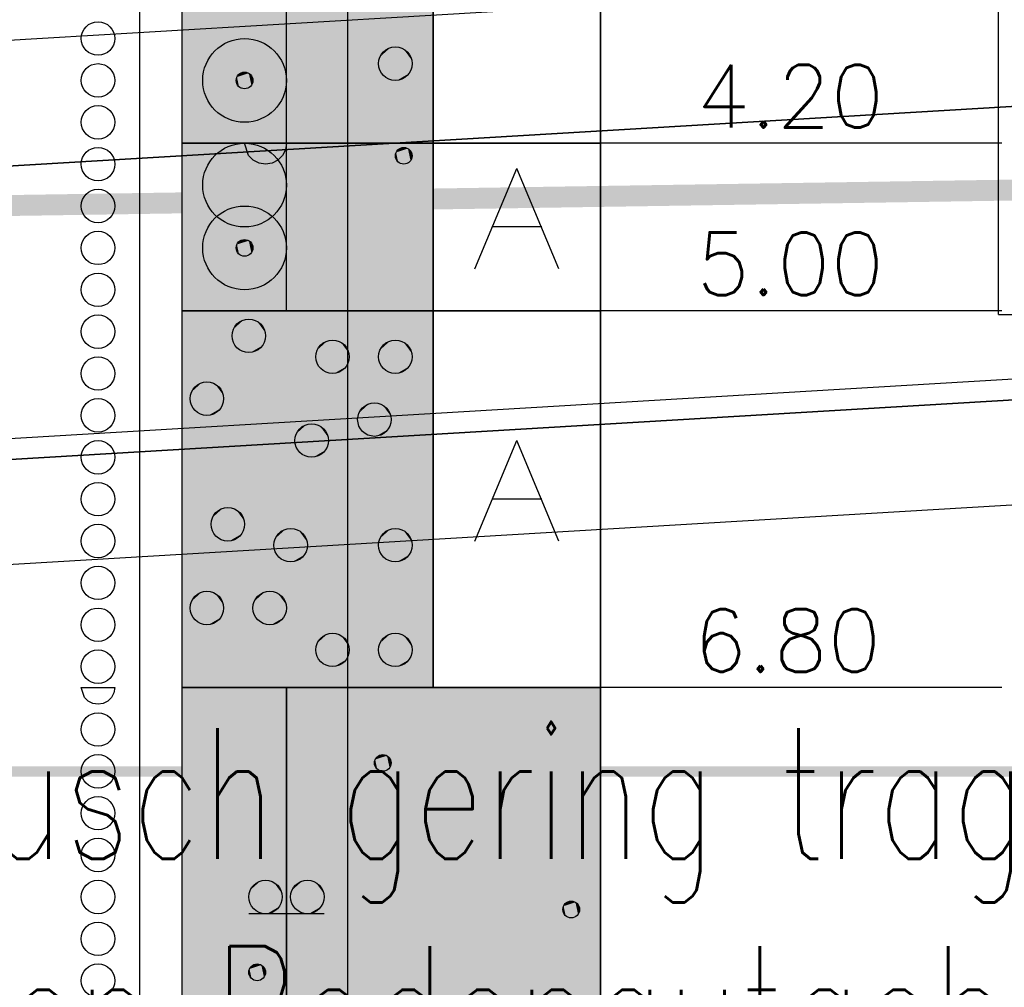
# Model space of a CAD drawing. Header units: metres. Extents: x 3458045 to 3462392, y 5482308 to 5484762.
# Tile 399 of 458: x 3461278.31 to 3461283.01, y 5484000.76 to 5484005.38. Entities that reach past the tile are written whole.
import ezdxf

# ---------------------------------------------------------------- set-up
doc = ezdxf.new("R2010")
doc.units = ezdxf.units.M
for name, pattern in [('AUSGEZOGEN', [2, 1, 1]), ('VERDECKT', [9.525, 6.35, -3.175]), ('VERDECKT2', [4.7625, 3.175, -1.5875])]:
    doc.linetypes.add(name, pattern=pattern)
for name, color, linetype in [('BAUER_BK 2014', 1, 'CONTINUOUS'), ('SP_FUGENBÄNDER', 2, 'AUSGEZOGEN'), ('SP_GELÄNDE-BESTAND', 251, 'CONTINUOUS'), ('SP_GELÄNDE-PLANUNG', 10, 'CONTINUOUS'), ('SP_GRADIENTE', 3, 'CONTINUOUS'), ('SP_HW100', 170, 'VERDECKT'), ('SP_Tunnelsohle_L6-Schnitt', 2, 'CONTINUOUS'), ('SP_Tunnelsohle_Sauberkeitsschicht', 1, 'CONTINUOUS'), ('WBObjGr', 7, 'CONTINUOUS'), ('WBObjSy', 7, 'CONTINUOUS'), ('WBObjTx', 7, 'CONTINUOUS')]:
    doc.layers.add(name, color=color, linetype=linetype)
doc.layers.add('SP_HILF', color=6, linetype='CONTINUOUS', plot=False)
doc.layers.add('SP_Höhenplan-Beschriftung-Linien-Bestandsgelände', color=7, linetype='CONTINUOUS', lineweight=25)
doc.styles.add('ROMANS', font='ROMANS')
doc.styles.add('SP_F', font='romans.shx', dxfattribs={"width": 0.7, "bigfont": 'sp_f.shx'})

# ---------------------------------------------------------------- blocks, each defined once
blk = doc.blocks.new('A$C7F5D10D0')
at = {"layer": 'WBObjGr', "color": 7, "linetype": 'Continuous'}
for points in [[(0, 0), (0, -30)], [(2, 0), (2, -30)], [(0, -4.2), (2, -4.2)], [(3.91598, -4.2), (3, -4.2), (2.4, -4.2), (2, -4.2)], [(0, -5), (2, -5)], [(3.91598, -5), (3, -5), (2.4, -5), (2, -5)], [(0, -6.8), (2, -6.8)], [(3.91598, -6.8), (3, -6.8), (2.4, -6.8), (2, -6.8)]]:
    blk.add_lwpolyline(points, dxfattribs=at)
at = {"layer": 'WBObjSy', "color": 30, "linetype": 'Continuous'}
for points in [[(1.2, -4.2), (1.2, -0.3), (0, -0.3), (0, -4.2), (1.2, -4.2)], [(0.5, -4.2), (0.5, -0.3), (0, -0.3), (0, -4.2), (0.5, -4.2)], [(1.2, -5), (1.2, -4.2), (0, -4.2), (0, -5), (1.2, -5)], [(1.2, -6.8), (1.2, -5), (0, -5), (0, -6.8), (1.2, -6.8)], [(2, -10.5), (2, -6.8), (0.5, -6.8), (0.5, -10.5), (2, -10.5)]]:
    blk.add_lwpolyline(points, dxfattribs=at)
at = {"layer": 'WBObjSy', "color": 7, "linetype": 'Continuous'}
for points in [[(1.2, -4.2), (1.2, -0.3), (0, -0.3), (0, -4.2), (1.2, -4.2)], [(2, -4.2), (2, -0.3), (1.2, -0.3), (1.2, -4.2), (2, -4.2)], [(-0.2, -3.8), (-0.2, -3.4)], [(-0.2, -4.2), (-0.2, -3.8)], [(-0.2, -4.6), (-0.2, -4.2)], [(-0.2, -4.2), (-0.2, -4.2)], [(1.2, -5), (1.2, -4.2), (0, -4.2), (0, -5), (1.2, -5)], [(0.3, -4.2), (0.3, -4.2), (0.5, -4.2), (0.5, -4.2), (0.4952, -4.231), (0.481, -4.2588), (0.4588, -4.281), (0.431, -4.2952), (0.4, -4.3), (0.3692, -4.2952), (0.3414, -4.281), (0.3192, -4.2588), (0.3, -4.2)], [(2, -5), (2, -4.2), (1.2, -4.2), (1.2, -5), (2, -5)], [(1.4, -4.8), (1.6, -4.32)], [(1.8, -4.8), (1.6, -4.32)], [(-0.2, -5), (-0.2, -4.6)], [(1.72, -4.6), (1.48, -4.6)], [(-0.2, -5.2), (-0.2, -5)], [(1.2, -6.8), (1.2, -5), (0, -5), (0, -6.8), (1.2, -6.8)], [(2, -6.8), (2, -5), (1.2, -5), (1.2, -6.8), (2, -6.8)], [(-0.2, -5.6), (-0.2, -5.2)], [(-0.2, -6), (-0.2, -5.6)], [(1.4, -6.1), (1.6, -5.62)], [(1.8, -6.1), (1.6, -5.62)], [(1.72, -5.9), (1.48, -5.9)], [(-0.2, -6.4), (-0.2, -6)], [(-0.2, -6.8), (-0.2, -6.4)], [(-0.48, -6.8), (-0.48, -6.8), (-0.32, -6.8), (-0.32, -6.8), (-0.3238, -6.8248), (-0.3352, -6.847), (-0.3528, -6.8648), (-0.3752, -6.876), (-0.4, -6.88), (-0.4246, -6.876), (-0.447, -6.8648), (-0.4646, -6.847), (-0.48, -6.8)], [(-0.2, -6.9), (-0.2, -6.8)], [(2, -10.5), (2, -6.8), (0, -6.8), (0, -10.5), (2, -10.5)], [(-0.2, -7.3), (-0.2, -6.9)], [(-0.2, -7.7), (-0.2, -7.3)], [(-0.2, -8.1), (-0.2, -7.7)], [(0.68, -7.88), (0.32, -7.88)], [(-0.2, -8.5), (-0.2, -8.1)]]:
    blk.add_lwpolyline(points, dxfattribs=at)
at = {"layer": 'WBObjSy', "color": 50, "linetype": 'Continuous'}
blk.add_lwpolyline([(0.5, -5), (0.5, -4.2), (0, -4.2), (0, -5), (0.5, -5)], dxfattribs=at)
at = {"layer": 'WBObjSy', "color": 62, "linetype": 'Continuous'}
blk.add_lwpolyline([(0.5, -10.5), (0.5, -6.8), (0, -6.8), (0, -10.5), (0.5, -10.5)], dxfattribs=at)
at = {"layer": 'WBObjSy', "color": 7, "linetype": 'Continuous'}
for centre, radius in [((-0.4, -3.7), 0.08), ((0.3, -3.9), 0.2), ((1.02, -3.82), 0.08), ((-0.4, -3.9), 0.08), ((0.3, -3.9), 0.04), ((-0.4, -4.1), 0.08), ((-0.4, -4.3), 0.08), ((0.3, -4.4), 0.2), ((1.06, -4.26), 0.04), ((-0.4, -4.5), 0.08), ((0.3, -4.7), 0.2), ((-0.4, -4.7), 0.08), ((0.3, -4.7), 0.04), ((-0.4, -4.9), 0.08), ((-0.4, -5.1), 0.08), ((0.32, -5.12), 0.08), ((0.72, -5.22), 0.08), ((1.02, -5.22), 0.08), ((-0.4, -5.3), 0.08), ((0.12, -5.42), 0.08), ((-0.4, -5.5), 0.08), ((0.92, -5.52), 0.08), ((0.62, -5.62), 0.08), ((-0.4, -5.7), 0.08), ((-0.4, -5.9), 0.08), ((0.22, -6.02), 0.08), ((-0.4, -6.1), 0.08), ((0.52, -6.12), 0.08), ((1.02, -6.12), 0.08), ((-0.4, -6.3), 0.08), ((0.12, -6.42), 0.08), ((0.42, -6.42), 0.08), ((-0.4, -6.5), 0.08), ((0.72, -6.62), 0.08), ((1.02, -6.62), 0.08), ((-0.4, -6.7), 0.08), ((-0.4, -7), 0.08), ((-0.4, -7.2), 0.08), ((0.96, -7.16), 0.04), ((-0.4, -7.4), 0.08), ((-0.4, -7.6), 0.08), ((-0.4, -7.8), 0.08), ((0.4, -7.8), 0.08), ((0.6, -7.8), 0.08), ((1.86, -7.86), 0.04), ((-0.4, -8), 0.08), ((-0.4, -8.2), 0.08), ((0.36, -8.16), 0.04)]:
    blk.add_circle(centre, radius, dxfattribs=at)
at = {"layer": 'WBObjSy', "color": 30, "linetype": 'Continuous'}
for points in [[(1.2, -4.2), (1.2, -0.3), (0, -4.2), (0, -0.3)], [(0.5, -4.2), (0.5, -0.3), (0, -4.2), (0, -0.3)], [(1.2, -5), (1.2, -4.2), (0, -5), (0, -4.2)], [(1.2, -6.8), (1.2, -5), (0, -6.8), (0, -5)], [(2, -10.5), (2, -6.8), (0.5, -10.5), (0.5, -6.8)]]:
    blk.add_solid(points, dxfattribs=at)
at = {"layer": 'WBObjSy', "color": 7, "linetype": 'Continuous'}
for points in [[(0.947, -3.7874), (0.9666, -3.7606), (0.9954, -3.744)], [(0.947, -3.7874), (0.9954, -3.744), (1.06, -3.7508)], [(0.9666, -3.8794), (0.947, -3.7874), (1.06, -3.7508)], [(0.947, -3.7874), (0.9554, -3.773), (0.9666, -3.7606)], [(0.9666, -3.7606), (0.98, -3.7508), (0.9954, -3.744)], [(1.06, -3.7508), (1.0848, -3.867), (0.9666, -3.8794)], [(0.9954, -3.744), (1.0118, -3.7404), (1.0284, -3.7404)], [(0.9954, -3.744), (1.0284, -3.7404), (1.06, -3.7508)], [(1.0284, -3.7404), (1.0448, -3.744), (1.06, -3.7508)], [(1.06, -3.7508), (1.0736, -3.7606), (1.0848, -3.773)], [(1.06, -3.7508), (1.0848, -3.773), (1.0984, -3.8034)], [(1.06, -3.7508), (1.0984, -3.8034), (1.0848, -3.867)], [(0.94, -3.82), (0.9418, -3.8034), (0.947, -3.7874)], [(0.947, -3.8526), (0.94, -3.82), (0.947, -3.7874)], [(0.9666, -3.8794), (0.947, -3.8526), (0.947, -3.7874)], [(1.0848, -3.773), (1.0932, -3.7874), (1.0984, -3.8034)], [(1.0984, -3.8034), (1.0984, -3.8366), (1.0848, -3.867)], [(1.0984, -3.8034), (1.1, -3.82), (1.0984, -3.8366)], [(0.9666, -3.8794), (0.9554, -3.867), (0.947, -3.8526)], [(1.0984, -3.8366), (1.0932, -3.8526), (1.0848, -3.867)], [(0.26, -3.9), (0.261, -3.8916), (0.2636, -3.8838)], [(0.2636, -3.9162), (0.26, -3.9), (0.2636, -3.8838)], [(0.2636, -3.8838), (0.2734, -3.8702), (0.2878, -3.862)], [(0.2636, -3.8838), (0.2878, -3.862), (0.32, -3.8654)], [(0.2734, -3.9298), (0.2636, -3.8838), (0.32, -3.8654)], [(0.2636, -3.8838), (0.2678, -3.8764), (0.2734, -3.8702)], [(0.2734, -3.9298), (0.2636, -3.9162), (0.2636, -3.8838)], [(0.2734, -3.8702), (0.28, -3.8654), (0.2878, -3.862)], [(0.32, -3.8654), (0.3324, -3.9236), (0.2734, -3.9298)], [(0.2878, -3.862), (0.296, -3.8602), (0.3042, -3.8602)], [(0.2878, -3.862), (0.3042, -3.8602), (0.32, -3.8654)], [(0.3042, -3.8602), (0.3124, -3.862), (0.32, -3.8654)], [(0.32, -3.8654), (0.3268, -3.8702), (0.3324, -3.8764)], [(0.32, -3.8654), (0.3324, -3.8764), (0.3392, -3.8916)], [(0.32, -3.8654), (0.3392, -3.8916), (0.3324, -3.9236)], [(0.3324, -3.8764), (0.3366, -3.8838), (0.3392, -3.8916)], [(0.3392, -3.8916), (0.3392, -3.9084), (0.3324, -3.9236)], [(0.3392, -3.8916), (0.34, -3.9), (0.3392, -3.9084)], [(1.0848, -3.867), (1.0284, -3.8996), (0.9666, -3.8794)], [(0.9954, -3.896), (0.98, -3.8892), (0.9666, -3.8794)], [(1.0284, -3.8996), (0.9954, -3.896), (0.9666, -3.8794)], [(1.0284, -3.8996), (1.0118, -3.8996), (0.9954, -3.896)], [(1.0848, -3.867), (1.06, -3.8892), (1.0284, -3.8996)], [(1.06, -3.8892), (1.0448, -3.896), (1.0284, -3.8996)], [(1.0848, -3.867), (1.0736, -3.8794), (1.06, -3.8892)], [(0.2734, -3.9298), (0.2678, -3.9236), (0.2636, -3.9162)], [(0.3324, -3.9236), (0.3042, -3.9398), (0.2734, -3.9298)], [(0.2878, -3.938), (0.28, -3.9346), (0.2734, -3.9298)], [(0.3042, -3.9398), (0.2878, -3.938), (0.2734, -3.9298)], [(0.3042, -3.9398), (0.296, -3.9398), (0.2878, -3.938)], [(0.3324, -3.9236), (0.32, -3.9346), (0.3042, -3.9398)], [(0.32, -3.9346), (0.3124, -3.938), (0.3042, -3.9398)], [(0.3324, -3.9236), (0.3268, -3.9298), (0.32, -3.9346)], [(0.3392, -3.9084), (0.3366, -3.9162), (0.3324, -3.9236)], [(1.0236, -4.2438), (1.0334, -4.2302), (1.0478, -4.222)], [(1.0236, -4.2438), (1.0478, -4.222), (1.08, -4.2254)], [(1.0334, -4.2898), (1.0236, -4.2438), (1.08, -4.2254)], [(1.0236, -4.2438), (1.0278, -4.2364), (1.0334, -4.2302)], [(1.0334, -4.2302), (1.04, -4.2254), (1.0478, -4.222)], [(1.08, -4.2254), (1.0924, -4.2836), (1.0334, -4.2898)], [(1.0478, -4.222), (1.056, -4.2202), (1.0642, -4.2202)], [(1.0478, -4.222), (1.0642, -4.2202), (1.08, -4.2254)], [(1.0642, -4.2202), (1.0724, -4.222), (1.08, -4.2254)], [(1.08, -4.2254), (1.0868, -4.2302), (1.0924, -4.2364)], [(1.08, -4.2254), (1.0924, -4.2364), (1.0992, -4.2516)], [(1.08, -4.2254), (1.0992, -4.2516), (1.0924, -4.2836)], [(1.02, -4.26), (1.021, -4.2516), (1.0236, -4.2438)], [(1.0236, -4.2762), (1.02, -4.26), (1.0236, -4.2438)], [(1.0334, -4.2898), (1.0236, -4.2762), (1.0236, -4.2438)], [(1.0334, -4.2898), (1.0278, -4.2836), (1.0236, -4.2762)], [(1.0924, -4.2364), (1.0966, -4.2438), (1.0992, -4.2516)], [(1.0992, -4.2516), (1.0992, -4.2684), (1.0924, -4.2836)], [(1.0992, -4.2684), (1.0966, -4.2762), (1.0924, -4.2836)], [(1.0992, -4.2516), (1.1, -4.26), (1.0992, -4.2684)], [(1.0924, -4.2836), (1.0642, -4.2998), (1.0334, -4.2898)], [(1.0478, -4.298), (1.04, -4.2946), (1.0334, -4.2898)], [(1.0642, -4.2998), (1.0478, -4.298), (1.0334, -4.2898)], [(1.0642, -4.2998), (1.056, -4.2998), (1.0478, -4.298)], [(1.0924, -4.2836), (1.08, -4.2946), (1.0642, -4.2998)], [(1.08, -4.2946), (1.0724, -4.298), (1.0642, -4.2998)], [(1.0924, -4.2836), (1.0868, -4.2898), (1.08, -4.2946)], [(0.26, -4.7), (0.261, -4.6916), (0.2636, -4.6838)], [(0.2636, -4.7162), (0.26, -4.7), (0.2636, -4.6838)], [(0.2636, -4.6838), (0.2734, -4.6702), (0.2878, -4.662)], [(0.2636, -4.6838), (0.2878, -4.662), (0.32, -4.6654)], [(0.2734, -4.7298), (0.2636, -4.6838), (0.32, -4.6654)], [(0.2636, -4.6838), (0.2678, -4.6764), (0.2734, -4.6702)], [(0.2734, -4.7298), (0.2636, -4.7162), (0.2636, -4.6838)], [(0.2734, -4.6702), (0.28, -4.6654), (0.2878, -4.662)], [(0.32, -4.6654), (0.3324, -4.7236), (0.2734, -4.7298)], [(0.2878, -4.662), (0.296, -4.6602), (0.3042, -4.6602)], [(0.2878, -4.662), (0.3042, -4.6602), (0.32, -4.6654)], [(0.3042, -4.6602), (0.3124, -4.662), (0.32, -4.6654)], [(0.32, -4.6654), (0.3268, -4.6702), (0.3324, -4.6764)], [(0.32, -4.6654), (0.3324, -4.6764), (0.3392, -4.6916)], [(0.32, -4.6654), (0.3392, -4.6916), (0.3324, -4.7236)], [(0.3324, -4.6764), (0.3366, -4.6838), (0.3392, -4.6916)], [(0.3392, -4.6916), (0.3392, -4.7084), (0.3324, -4.7236)], [(0.3392, -4.6916), (0.34, -4.7), (0.3392, -4.7084)], [(0.2734, -4.7298), (0.2678, -4.7236), (0.2636, -4.7162)], [(0.3324, -4.7236), (0.3042, -4.7398), (0.2734, -4.7298)], [(0.2878, -4.738), (0.28, -4.7346), (0.2734, -4.7298)], [(0.3042, -4.7398), (0.2878, -4.738), (0.2734, -4.7298)], [(0.3042, -4.7398), (0.296, -4.7398), (0.2878, -4.738)], [(0.3324, -4.7236), (0.32, -4.7346), (0.3042, -4.7398)], [(0.32, -4.7346), (0.3124, -4.738), (0.3042, -4.7398)], [(0.3324, -4.7236), (0.3268, -4.7298), (0.32, -4.7346)], [(0.3392, -4.7084), (0.3366, -4.7162), (0.3324, -4.7236)], [(0.247, -5.0874), (0.2666, -5.0606), (0.2954, -5.044)], [(0.247, -5.0874), (0.2954, -5.044), (0.36, -5.0508)], [(0.2666, -5.1794), (0.247, -5.0874), (0.36, -5.0508)], [(0.247, -5.0874), (0.2554, -5.073), (0.2666, -5.0606)], [(0.2666, -5.0606), (0.28, -5.0508), (0.2954, -5.044)], [(0.36, -5.0508), (0.3848, -5.167), (0.2666, -5.1794)], [(0.2954, -5.044), (0.3118, -5.0404), (0.3284, -5.0404)], [(0.2954, -5.044), (0.3284, -5.0404), (0.36, -5.0508)], [(0.3284, -5.0404), (0.3448, -5.044), (0.36, -5.0508)], [(0.36, -5.0508), (0.3736, -5.0606), (0.3848, -5.073)], [(0.36, -5.0508), (0.3848, -5.073), (0.3984, -5.1034)], [(0.36, -5.0508), (0.3984, -5.1034), (0.3848, -5.167)], [(0.3848, -5.073), (0.3932, -5.0874), (0.3984, -5.1034)], [(0.24, -5.12), (0.2418, -5.1034), (0.247, -5.0874)], [(0.247, -5.1526), (0.24, -5.12), (0.247, -5.0874)], [(0.2666, -5.1794), (0.247, -5.1526), (0.247, -5.0874)], [(0.3984, -5.1034), (0.3984, -5.1366), (0.3848, -5.167)], [(0.3984, -5.1034), (0.4, -5.12), (0.3984, -5.1366)], [(0.2666, -5.1794), (0.2554, -5.167), (0.247, -5.1526)], [(0.3848, -5.167), (0.3284, -5.1996), (0.2666, -5.1794)], [(0.3848, -5.167), (0.36, -5.1892), (0.3284, -5.1996)], [(0.3848, -5.167), (0.3736, -5.1794), (0.36, -5.1892)], [(0.3984, -5.1366), (0.3932, -5.1526), (0.3848, -5.167)], [(0.647, -5.1874), (0.6666, -5.1606), (0.6954, -5.144)], [(0.647, -5.1874), (0.6954, -5.144), (0.76, -5.1508)], [(0.6666, -5.2794), (0.647, -5.1874), (0.76, -5.1508)], [(0.647, -5.1874), (0.6554, -5.173), (0.6666, -5.1606)], [(0.6666, -5.1606), (0.68, -5.1508), (0.6954, -5.144)], [(0.76, -5.1508), (0.7848, -5.267), (0.6666, -5.2794)], [(0.6954, -5.144), (0.7118, -5.1404), (0.7284, -5.1404)], [(0.6954, -5.144), (0.7284, -5.1404), (0.76, -5.1508)], [(0.7284, -5.1404), (0.7448, -5.144), (0.76, -5.1508)], [(0.76, -5.1508), (0.7736, -5.1606), (0.7848, -5.173)], [(0.76, -5.1508), (0.7848, -5.173), (0.7984, -5.2034)], [(0.76, -5.1508), (0.7984, -5.2034), (0.7848, -5.267)], [(0.947, -5.1874), (0.9666, -5.1606), (0.9954, -5.144)], [(0.947, -5.1874), (0.9954, -5.144), (1.06, -5.1508)], [(0.9666, -5.2794), (0.947, -5.1874), (1.06, -5.1508)], [(0.947, -5.1874), (0.9554, -5.173), (0.9666, -5.1606)], [(0.9666, -5.1606), (0.98, -5.1508), (0.9954, -5.144)], [(1.06, -5.1508), (1.0848, -5.267), (0.9666, -5.2794)], [(0.9954, -5.144), (1.0118, -5.1404), (1.0284, -5.1404)], [(0.9954, -5.144), (1.0284, -5.1404), (1.06, -5.1508)], [(1.0284, -5.1404), (1.0448, -5.144), (1.06, -5.1508)], [(1.06, -5.1508), (1.0736, -5.1606), (1.0848, -5.173)], [(1.06, -5.1508), (1.0848, -5.173), (1.0984, -5.2034)], [(1.06, -5.1508), (1.0984, -5.2034), (1.0848, -5.267)], [(0.2954, -5.196), (0.28, -5.1892), (0.2666, -5.1794)], [(0.3284, -5.1996), (0.2954, -5.196), (0.2666, -5.1794)], [(0.3284, -5.1996), (0.3118, -5.1996), (0.2954, -5.196)], [(0.36, -5.1892), (0.3448, -5.196), (0.3284, -5.1996)], [(0.64, -5.22), (0.6418, -5.2034), (0.647, -5.1874)], [(0.647, -5.2526), (0.64, -5.22), (0.647, -5.1874)], [(0.6666, -5.2794), (0.647, -5.2526), (0.647, -5.1874)], [(0.7848, -5.173), (0.7932, -5.1874), (0.7984, -5.2034)], [(0.7984, -5.2034), (0.7984, -5.2366), (0.7848, -5.267)], [(0.7984, -5.2034), (0.8, -5.22), (0.7984, -5.2366)], [(0.94, -5.22), (0.9418, -5.2034), (0.947, -5.1874)], [(0.947, -5.2526), (0.94, -5.22), (0.947, -5.1874)], [(0.9666, -5.2794), (0.947, -5.2526), (0.947, -5.1874)], [(1.0848, -5.173), (1.0932, -5.1874), (1.0984, -5.2034)], [(1.0984, -5.2034), (1.0984, -5.2366), (1.0848, -5.267)], [(1.0984, -5.2034), (1.1, -5.22), (1.0984, -5.2366)], [(0.6666, -5.2794), (0.6554, -5.267), (0.647, -5.2526)], [(0.7984, -5.2366), (0.7932, -5.2526), (0.7848, -5.267)], [(0.9666, -5.2794), (0.9554, -5.267), (0.947, -5.2526)], [(1.0984, -5.2366), (1.0932, -5.2526), (1.0848, -5.267)], [(0.7848, -5.267), (0.7284, -5.2996), (0.6666, -5.2794)], [(0.6954, -5.296), (0.68, -5.2892), (0.6666, -5.2794)], [(0.7284, -5.2996), (0.6954, -5.296), (0.6666, -5.2794)], [(0.7284, -5.2996), (0.7118, -5.2996), (0.6954, -5.296)], [(0.7848, -5.267), (0.76, -5.2892), (0.7284, -5.2996)], [(0.76, -5.2892), (0.7448, -5.296), (0.7284, -5.2996)], [(0.7848, -5.267), (0.7736, -5.2794), (0.76, -5.2892)], [(1.0848, -5.267), (1.0284, -5.2996), (0.9666, -5.2794)], [(0.9954, -5.296), (0.98, -5.2892), (0.9666, -5.2794)], [(1.0284, -5.2996), (0.9954, -5.296), (0.9666, -5.2794)], [(1.0284, -5.2996), (1.0118, -5.2996), (0.9954, -5.296)], [(1.0848, -5.267), (1.06, -5.2892), (1.0284, -5.2996)], [(1.06, -5.2892), (1.0448, -5.296), (1.0284, -5.2996)], [(1.0848, -5.267), (1.0736, -5.2794), (1.06, -5.2892)], [(0.047, -5.3874), (0.0666, -5.3606), (0.0954, -5.344)], [(0.047, -5.3874), (0.0954, -5.344), (0.16, -5.3508)], [(0.0666, -5.4794), (0.047, -5.3874), (0.16, -5.3508)], [(0.0666, -5.3606), (0.08, -5.3508), (0.0954, -5.344)], [(0.16, -5.3508), (0.1848, -5.467), (0.0666, -5.4794)], [(0.0954, -5.344), (0.1118, -5.3404), (0.1284, -5.3404)], [(0.0954, -5.344), (0.1284, -5.3404), (0.16, -5.3508)], [(0.1284, -5.3404), (0.1448, -5.344), (0.16, -5.3508)], [(0.16, -5.3508), (0.1736, -5.3606), (0.1848, -5.373)], [(0.16, -5.3508), (0.1848, -5.373), (0.1984, -5.4034)], [(0.16, -5.3508), (0.1984, -5.4034), (0.1848, -5.467)], [(0.04, -5.42), (0.0418, -5.4034), (0.047, -5.3874)], [(0.047, -5.4526), (0.04, -5.42), (0.047, -5.3874)], [(0.047, -5.3874), (0.0554, -5.373), (0.0666, -5.3606)], [(0.0666, -5.4794), (0.047, -5.4526), (0.047, -5.3874)], [(0.1848, -5.373), (0.1932, -5.3874), (0.1984, -5.4034)], [(0.1984, -5.4034), (0.1984, -5.4366), (0.1848, -5.467)], [(0.1984, -5.4034), (0.2, -5.42), (0.1984, -5.4366)], [(0.0666, -5.4794), (0.0554, -5.467), (0.047, -5.4526)], [(0.1984, -5.4366), (0.1932, -5.4526), (0.1848, -5.467)], [(0.847, -5.4874), (0.8666, -5.4606), (0.8954, -5.444)], [(0.847, -5.4874), (0.8954, -5.444), (0.96, -5.4508)], [(0.8666, -5.5794), (0.847, -5.4874), (0.96, -5.4508)], [(0.8666, -5.4606), (0.88, -5.4508), (0.8954, -5.444)], [(0.96, -5.4508), (0.9848, -5.567), (0.8666, -5.5794)], [(0.8954, -5.444), (0.9118, -5.4404), (0.9284, -5.4404)], [(0.8954, -5.444), (0.9284, -5.4404), (0.96, -5.4508)], [(0.9284, -5.4404), (0.9448, -5.444), (0.96, -5.4508)], [(0.96, -5.4508), (0.9736, -5.4606), (0.9848, -5.473)], [(0.96, -5.4508), (0.9848, -5.473), (0.9984, -5.5034)], [(0.96, -5.4508), (0.9984, -5.5034), (0.9848, -5.567)], [(0.1848, -5.467), (0.1284, -5.4996), (0.0666, -5.4794)], [(0.0954, -5.496), (0.08, -5.4892), (0.0666, -5.4794)], [(0.1284, -5.4996), (0.0954, -5.496), (0.0666, -5.4794)], [(0.1284, -5.4996), (0.1118, -5.4996), (0.0954, -5.496)], [(0.1848, -5.467), (0.16, -5.4892), (0.1284, -5.4996)], [(0.16, -5.4892), (0.1448, -5.496), (0.1284, -5.4996)], [(0.1848, -5.467), (0.1736, -5.4794), (0.16, -5.4892)], [(0.84, -5.52), (0.8418, -5.5034), (0.847, -5.4874)], [(0.847, -5.5526), (0.84, -5.52), (0.847, -5.4874)], [(0.847, -5.4874), (0.8554, -5.473), (0.8666, -5.4606)], [(0.8666, -5.5794), (0.847, -5.5526), (0.847, -5.4874)], [(0.9848, -5.473), (0.9932, -5.4874), (0.9984, -5.5034)], [(0.547, -5.5874), (0.5666, -5.5606), (0.5954, -5.544)], [(0.547, -5.5874), (0.5954, -5.544), (0.66, -5.5508)], [(0.5666, -5.5606), (0.58, -5.5508), (0.5954, -5.544)], [(0.5954, -5.544), (0.6118, -5.5404), (0.6284, -5.5404)], [(0.5954, -5.544), (0.6284, -5.5404), (0.66, -5.5508)], [(0.6284, -5.5404), (0.6448, -5.544), (0.66, -5.5508)], [(0.9984, -5.5034), (0.9984, -5.5366), (0.9848, -5.567)], [(0.9984, -5.5366), (0.9932, -5.5526), (0.9848, -5.567)], [(0.9984, -5.5034), (1, -5.52), (0.9984, -5.5366)], [(0.54, -5.62), (0.5418, -5.6034), (0.547, -5.5874)], [(0.547, -5.6526), (0.54, -5.62), (0.547, -5.5874)], [(0.5666, -5.6794), (0.547, -5.5874), (0.66, -5.5508)], [(0.547, -5.5874), (0.5554, -5.573), (0.5666, -5.5606)], [(0.5666, -5.6794), (0.547, -5.6526), (0.547, -5.5874)], [(0.66, -5.5508), (0.6848, -5.667), (0.5666, -5.6794)], [(0.66, -5.5508), (0.6736, -5.5606), (0.6848, -5.573)], [(0.66, -5.5508), (0.6848, -5.573), (0.6984, -5.6034)], [(0.66, -5.5508), (0.6984, -5.6034), (0.6848, -5.667)], [(0.6848, -5.573), (0.6932, -5.5874), (0.6984, -5.6034)], [(0.8666, -5.5794), (0.8554, -5.567), (0.847, -5.5526)], [(0.9848, -5.567), (0.9284, -5.5996), (0.8666, -5.5794)], [(0.8954, -5.596), (0.88, -5.5892), (0.8666, -5.5794)], [(0.9284, -5.5996), (0.8954, -5.596), (0.8666, -5.5794)], [(0.9848, -5.567), (0.96, -5.5892), (0.9284, -5.5996)], [(0.96, -5.5892), (0.9448, -5.596), (0.9284, -5.5996)], [(0.9848, -5.567), (0.9736, -5.5794), (0.96, -5.5892)], [(0.6984, -5.6034), (0.6984, -5.6366), (0.6848, -5.667)], [(0.6984, -5.6366), (0.6932, -5.6526), (0.6848, -5.667)], [(0.6984, -5.6034), (0.7, -5.62), (0.6984, -5.6366)], [(0.9284, -5.5996), (0.9118, -5.5996), (0.8954, -5.596)], [(0.5666, -5.6794), (0.5554, -5.667), (0.547, -5.6526)], [(0.6848, -5.667), (0.6284, -5.6996), (0.5666, -5.6794)], [(0.5954, -5.696), (0.58, -5.6892), (0.5666, -5.6794)], [(0.6284, -5.6996), (0.5954, -5.696), (0.5666, -5.6794)], [(0.6848, -5.667), (0.66, -5.6892), (0.6284, -5.6996)], [(0.66, -5.6892), (0.6448, -5.696), (0.6284, -5.6996)], [(0.6848, -5.667), (0.6736, -5.6794), (0.66, -5.6892)], [(0.6284, -5.6996), (0.6118, -5.6996), (0.5954, -5.696)], [(0.147, -5.9874), (0.1666, -5.9606), (0.1954, -5.944)], [(0.147, -5.9874), (0.1954, -5.944), (0.26, -5.9508)], [(0.1666, -6.0794), (0.147, -5.9874), (0.26, -5.9508)], [(0.147, -5.9874), (0.1554, -5.973), (0.1666, -5.9606)], [(0.1666, -5.9606), (0.18, -5.9508), (0.1954, -5.944)], [(0.26, -5.9508), (0.2848, -6.067), (0.1666, -6.0794)], [(0.1954, -5.944), (0.2118, -5.9404), (0.2284, -5.9404)], [(0.1954, -5.944), (0.2284, -5.9404), (0.26, -5.9508)], [(0.2284, -5.9404), (0.2448, -5.944), (0.26, -5.9508)], [(0.26, -5.9508), (0.2736, -5.9606), (0.2848, -5.973)], [(0.26, -5.9508), (0.2848, -5.973), (0.2984, -6.0034)], [(0.26, -5.9508), (0.2984, -6.0034), (0.2848, -6.067)], [(0.14, -6.02), (0.1418, -6.0034), (0.147, -5.9874)], [(0.147, -6.0526), (0.14, -6.02), (0.147, -5.9874)], [(0.1666, -6.0794), (0.147, -6.0526), (0.147, -5.9874)], [(0.2848, -5.973), (0.2932, -5.9874), (0.2984, -6.0034)], [(0.2984, -6.0034), (0.2984, -6.0366), (0.2848, -6.067)], [(0.2984, -6.0034), (0.3, -6.02), (0.2984, -6.0366)], [(0.1666, -6.0794), (0.1554, -6.067), (0.147, -6.0526)], [(0.2984, -6.0366), (0.2932, -6.0526), (0.2848, -6.067)], [(0.447, -6.0874), (0.4666, -6.0606), (0.4954, -6.044)], [(0.447, -6.0874), (0.4954, -6.044), (0.56, -6.0508)], [(0.4666, -6.1794), (0.447, -6.0874), (0.56, -6.0508)], [(0.447, -6.0874), (0.4554, -6.073), (0.4666, -6.0606)], [(0.4666, -6.0606), (0.48, -6.0508), (0.4954, -6.044)], [(0.56, -6.0508), (0.5848, -6.167), (0.4666, -6.1794)], [(0.4954, -6.044), (0.5118, -6.0404), (0.5284, -6.0404)], [(0.4954, -6.044), (0.5284, -6.0404), (0.56, -6.0508)], [(0.5284, -6.0404), (0.5448, -6.044), (0.56, -6.0508)], [(0.56, -6.0508), (0.5736, -6.0606), (0.5848, -6.073)], [(0.56, -6.0508), (0.5848, -6.073), (0.5984, -6.1034)], [(0.56, -6.0508), (0.5984, -6.1034), (0.5848, -6.167)], [(0.947, -6.0874), (0.9666, -6.0606), (0.9954, -6.044)], [(0.947, -6.0874), (0.9954, -6.044), (1.06, -6.0508)], [(0.9666, -6.1794), (0.947, -6.0874), (1.06, -6.0508)], [(0.947, -6.0874), (0.9554, -6.073), (0.9666, -6.0606)], [(0.9666, -6.0606), (0.98, -6.0508), (0.9954, -6.044)], [(1.06, -6.0508), (1.0848, -6.167), (0.9666, -6.1794)], [(0.9954, -6.044), (1.0118, -6.0404), (1.0284, -6.0404)], [(0.9954, -6.044), (1.0284, -6.0404), (1.06, -6.0508)], [(1.0284, -6.0404), (1.0448, -6.044), (1.06, -6.0508)], [(1.06, -6.0508), (1.0736, -6.0606), (1.0848, -6.073)], [(1.06, -6.0508), (1.0848, -6.073), (1.0984, -6.1034)], [(1.06, -6.0508), (1.0984, -6.1034), (1.0848, -6.167)], [(0.2848, -6.067), (0.2284, -6.0996), (0.1666, -6.0794)], [(0.1954, -6.096), (0.18, -6.0892), (0.1666, -6.0794)], [(0.2284, -6.0996), (0.1954, -6.096), (0.1666, -6.0794)], [(0.2284, -6.0996), (0.2118, -6.0996), (0.1954, -6.096)], [(0.2848, -6.067), (0.26, -6.0892), (0.2284, -6.0996)], [(0.26, -6.0892), (0.2448, -6.096), (0.2284, -6.0996)], [(0.2848, -6.067), (0.2736, -6.0794), (0.26, -6.0892)], [(0.44, -6.12), (0.4418, -6.1034), (0.447, -6.0874)], [(0.447, -6.1526), (0.44, -6.12), (0.447, -6.0874)], [(0.4666, -6.1794), (0.447, -6.1526), (0.447, -6.0874)], [(0.5848, -6.073), (0.5932, -6.0874), (0.5984, -6.1034)], [(0.5984, -6.1034), (0.5984, -6.1366), (0.5848, -6.167)], [(0.5984, -6.1034), (0.6, -6.12), (0.5984, -6.1366)], [(0.94, -6.12), (0.9418, -6.1034), (0.947, -6.0874)], [(0.947, -6.1526), (0.94, -6.12), (0.947, -6.0874)], [(0.9666, -6.1794), (0.947, -6.1526), (0.947, -6.0874)], [(1.0848, -6.073), (1.0932, -6.0874), (1.0984, -6.1034)], [(1.0984, -6.1034), (1.0984, -6.1366), (1.0848, -6.167)], [(1.0984, -6.1034), (1.1, -6.12), (1.0984, -6.1366)], [(0.4666, -6.1794), (0.4554, -6.167), (0.447, -6.1526)], [(0.5984, -6.1366), (0.5932, -6.1526), (0.5848, -6.167)], [(0.9666, -6.1794), (0.9554, -6.167), (0.947, -6.1526)], [(1.0984, -6.1366), (1.0932, -6.1526), (1.0848, -6.167)], [(0.5848, -6.167), (0.5284, -6.1996), (0.4666, -6.1794)], [(0.4954, -6.196), (0.48, -6.1892), (0.4666, -6.1794)], [(0.5284, -6.1996), (0.4954, -6.196), (0.4666, -6.1794)], [(0.5284, -6.1996), (0.5118, -6.1996), (0.4954, -6.196)], [(0.5848, -6.167), (0.56, -6.1892), (0.5284, -6.1996)], [(0.56, -6.1892), (0.5448, -6.196), (0.5284, -6.1996)], [(0.5848, -6.167), (0.5736, -6.1794), (0.56, -6.1892)], [(1.0848, -6.167), (1.0284, -6.1996), (0.9666, -6.1794)], [(0.9954, -6.196), (0.98, -6.1892), (0.9666, -6.1794)], [(1.0284, -6.1996), (0.9954, -6.196), (0.9666, -6.1794)], [(1.0284, -6.1996), (1.0118, -6.1996), (0.9954, -6.196)], [(1.0848, -6.167), (1.06, -6.1892), (1.0284, -6.1996)], [(1.06, -6.1892), (1.0448, -6.196), (1.0284, -6.1996)], [(1.0848, -6.167), (1.0736, -6.1794), (1.06, -6.1892)], [(0.047, -6.3874), (0.0666, -6.3606), (0.0954, -6.344)], [(0.047, -6.3874), (0.0954, -6.344), (0.16, -6.3508)], [(0.0666, -6.3606), (0.08, -6.3508), (0.0954, -6.344)], [(0.0954, -6.344), (0.1118, -6.3404), (0.1284, -6.3404)], [(0.0954, -6.344), (0.1284, -6.3404), (0.16, -6.3508)], [(0.1284, -6.3404), (0.1448, -6.344), (0.16, -6.3508)], [(0.347, -6.3874), (0.3666, -6.3606), (0.3954, -6.344)], [(0.347, -6.3874), (0.3954, -6.344), (0.46, -6.3508)], [(0.3666, -6.3606), (0.38, -6.3508), (0.3954, -6.344)], [(0.3954, -6.344), (0.4118, -6.3404), (0.4284, -6.3404)], [(0.3954, -6.344), (0.4284, -6.3404), (0.46, -6.3508)], [(0.4284, -6.3404), (0.4448, -6.344), (0.46, -6.3508)], [(0.04, -6.42), (0.0418, -6.4034), (0.047, -6.3874)], [(0.047, -6.4526), (0.04, -6.42), (0.047, -6.3874)], [(0.0666, -6.4794), (0.047, -6.3874), (0.16, -6.3508)], [(0.047, -6.3874), (0.0554, -6.373), (0.0666, -6.3606)], [(0.0666, -6.4794), (0.047, -6.4526), (0.047, -6.3874)], [(0.16, -6.3508), (0.1848, -6.467), (0.0666, -6.4794)], [(0.16, -6.3508), (0.1736, -6.3606), (0.1848, -6.373)], [(0.16, -6.3508), (0.1848, -6.373), (0.1984, -6.4034)], [(0.16, -6.3508), (0.1984, -6.4034), (0.1848, -6.467)], [(0.1848, -6.373), (0.1932, -6.3874), (0.1984, -6.4034)], [(0.34, -6.42), (0.3418, -6.4034), (0.347, -6.3874)], [(0.347, -6.4526), (0.34, -6.42), (0.347, -6.3874)], [(0.3666, -6.4794), (0.347, -6.3874), (0.46, -6.3508)], [(0.347, -6.3874), (0.3554, -6.373), (0.3666, -6.3606)], [(0.3666, -6.4794), (0.347, -6.4526), (0.347, -6.3874)], [(0.46, -6.3508), (0.4848, -6.467), (0.3666, -6.4794)], [(0.46, -6.3508), (0.4736, -6.3606), (0.4848, -6.373)], [(0.46, -6.3508), (0.4848, -6.373), (0.4984, -6.4034)], [(0.46, -6.3508), (0.4984, -6.4034), (0.4848, -6.467)], [(0.4848, -6.373), (0.4932, -6.3874), (0.4984, -6.4034)], [(0.1984, -6.4034), (0.1984, -6.4366), (0.1848, -6.467)], [(0.1984, -6.4366), (0.1932, -6.4526), (0.1848, -6.467)], [(0.1984, -6.4034), (0.2, -6.42), (0.1984, -6.4366)], [(0.4984, -6.4034), (0.4984, -6.4366), (0.4848, -6.467)], [(0.4984, -6.4366), (0.4932, -6.4526), (0.4848, -6.467)], [(0.4984, -6.4034), (0.5, -6.42), (0.4984, -6.4366)], [(0.0666, -6.4794), (0.0554, -6.467), (0.047, -6.4526)], [(0.1848, -6.467), (0.1284, -6.4996), (0.0666, -6.4794)], [(0.0954, -6.496), (0.08, -6.4892), (0.0666, -6.4794)], [(0.1284, -6.4996), (0.0954, -6.496), (0.0666, -6.4794)], [(0.1848, -6.467), (0.16, -6.4892), (0.1284, -6.4996)], [(0.1848, -6.467), (0.1736, -6.4794), (0.16, -6.4892)], [(0.3666, -6.4794), (0.3554, -6.467), (0.347, -6.4526)], [(0.4848, -6.467), (0.4284, -6.4996), (0.3666, -6.4794)], [(0.3954, -6.496), (0.38, -6.4892), (0.3666, -6.4794)], [(0.4284, -6.4996), (0.3954, -6.496), (0.3666, -6.4794)], [(0.4848, -6.467), (0.46, -6.4892), (0.4284, -6.4996)], [(0.4848, -6.467), (0.4736, -6.4794), (0.46, -6.4892)], [(0.1284, -6.4996), (0.1118, -6.4996), (0.0954, -6.496)], [(0.16, -6.4892), (0.1448, -6.496), (0.1284, -6.4996)], [(0.4284, -6.4996), (0.4118, -6.4996), (0.3954, -6.496)], [(0.46, -6.4892), (0.4448, -6.496), (0.4284, -6.4996)], [(0.647, -6.5874), (0.6666, -6.5606), (0.6954, -6.544)], [(0.647, -6.5874), (0.6954, -6.544), (0.76, -6.5508)], [(0.6666, -6.6794), (0.647, -6.5874), (0.76, -6.5508)], [(0.647, -6.5874), (0.6554, -6.573), (0.6666, -6.5606)], [(0.6666, -6.5606), (0.68, -6.5508), (0.6954, -6.544)], [(0.76, -6.5508), (0.7848, -6.667), (0.6666, -6.6794)], [(0.6954, -6.544), (0.7118, -6.5404), (0.7284, -6.5404)], [(0.6954, -6.544), (0.7284, -6.5404), (0.76, -6.5508)], [(0.7284, -6.5404), (0.7448, -6.544), (0.76, -6.5508)], [(0.76, -6.5508), (0.7736, -6.5606), (0.7848, -6.573)], [(0.76, -6.5508), (0.7848, -6.573), (0.7984, -6.6034)], [(0.76, -6.5508), (0.7984, -6.6034), (0.7848, -6.667)], [(0.7848, -6.573), (0.7932, -6.5874), (0.7984, -6.6034)], [(0.947, -6.5874), (0.9666, -6.5606), (0.9954, -6.544)], [(0.947, -6.5874), (0.9954, -6.544), (1.06, -6.5508)], [(0.9666, -6.6794), (0.947, -6.5874), (1.06, -6.5508)], [(0.947, -6.5874), (0.9554, -6.573), (0.9666, -6.5606)], [(0.9666, -6.5606), (0.98, -6.5508), (0.9954, -6.544)], [(1.06, -6.5508), (1.0848, -6.667), (0.9666, -6.6794)], [(0.9954, -6.544), (1.0118, -6.5404), (1.0284, -6.5404)], [(0.9954, -6.544), (1.0284, -6.5404), (1.06, -6.5508)], [(1.0284, -6.5404), (1.0448, -6.544), (1.06, -6.5508)], [(1.06, -6.5508), (1.0736, -6.5606), (1.0848, -6.573)], [(1.06, -6.5508), (1.0848, -6.573), (1.0984, -6.6034)], [(1.06, -6.5508), (1.0984, -6.6034), (1.0848, -6.667)], [(1.0848, -6.573), (1.0932, -6.5874), (1.0984, -6.6034)], [(0.64, -6.62), (0.6418, -6.6034), (0.647, -6.5874)], [(0.647, -6.6526), (0.64, -6.62), (0.647, -6.5874)], [(0.6666, -6.6794), (0.647, -6.6526), (0.647, -6.5874)], [(0.7984, -6.6034), (0.7984, -6.6366), (0.7848, -6.667)], [(0.7984, -6.6034), (0.8, -6.62), (0.7984, -6.6366)], [(0.94, -6.62), (0.9418, -6.6034), (0.947, -6.5874)], [(0.947, -6.6526), (0.94, -6.62), (0.947, -6.5874)], [(0.9666, -6.6794), (0.947, -6.6526), (0.947, -6.5874)], [(1.0984, -6.6034), (1.0984, -6.6366), (1.0848, -6.667)], [(1.0984, -6.6034), (1.1, -6.62), (1.0984, -6.6366)], [(0.6666, -6.6794), (0.6554, -6.667), (0.647, -6.6526)], [(0.7848, -6.667), (0.7284, -6.6996), (0.6666, -6.6794)], [(0.7848, -6.667), (0.76, -6.6892), (0.7284, -6.6996)], [(0.7848, -6.667), (0.7736, -6.6794), (0.76, -6.6892)], [(0.7984, -6.6366), (0.7932, -6.6526), (0.7848, -6.667)], [(0.9666, -6.6794), (0.9554, -6.667), (0.947, -6.6526)], [(1.0848, -6.667), (1.0284, -6.6996), (0.9666, -6.6794)], [(1.0848, -6.667), (1.06, -6.6892), (1.0284, -6.6996)], [(1.0848, -6.667), (1.0736, -6.6794), (1.06, -6.6892)], [(1.0984, -6.6366), (1.0932, -6.6526), (1.0848, -6.667)], [(0.6954, -6.696), (0.68, -6.6892), (0.6666, -6.6794)], [(0.7284, -6.6996), (0.6954, -6.696), (0.6666, -6.6794)], [(0.7284, -6.6996), (0.7118, -6.6996), (0.6954, -6.696)], [(0.76, -6.6892), (0.7448, -6.696), (0.7284, -6.6996)], [(0.9954, -6.696), (0.98, -6.6892), (0.9666, -6.6794)], [(1.0284, -6.6996), (0.9954, -6.696), (0.9666, -6.6794)], [(1.0284, -6.6996), (1.0118, -6.6996), (0.9954, -6.696)], [(1.06, -6.6892), (1.0448, -6.696), (1.0284, -6.6996)], [(0.92, -7.16), (0.921, -7.1516), (0.9236, -7.1438)], [(0.9236, -7.1762), (0.92, -7.16), (0.9236, -7.1438)], [(0.9236, -7.1438), (0.9334, -7.1302), (0.9478, -7.122)], [(0.9236, -7.1438), (0.9478, -7.122), (0.98, -7.1254)], [(0.9334, -7.1898), (0.9236, -7.1438), (0.98, -7.1254)], [(0.9236, -7.1438), (0.9278, -7.1364), (0.9334, -7.1302)], [(0.9334, -7.1898), (0.9236, -7.1762), (0.9236, -7.1438)], [(0.9334, -7.1302), (0.94, -7.1254), (0.9478, -7.122)], [(0.98, -7.1254), (0.9924, -7.1836), (0.9334, -7.1898)], [(0.9478, -7.122), (0.956, -7.1202), (0.9642, -7.1202)], [(0.9478, -7.122), (0.9642, -7.1202), (0.98, -7.1254)], [(0.9642, -7.1202), (0.9724, -7.122), (0.98, -7.1254)], [(0.98, -7.1254), (0.9868, -7.1302), (0.9924, -7.1364)], [(0.98, -7.1254), (0.9924, -7.1364), (0.9992, -7.1516)], [(0.98, -7.1254), (0.9992, -7.1516), (0.9924, -7.1836)], [(0.9924, -7.1364), (0.9966, -7.1438), (0.9992, -7.1516)], [(0.9334, -7.1898), (0.9278, -7.1836), (0.9236, -7.1762)], [(0.9924, -7.1836), (0.9642, -7.1998), (0.9334, -7.1898)], [(0.9478, -7.198), (0.94, -7.1946), (0.9334, -7.1898)], [(0.9642, -7.1998), (0.9478, -7.198), (0.9334, -7.1898)], [(0.9924, -7.1836), (0.98, -7.1946), (0.9642, -7.1998)], [(0.9924, -7.1836), (0.9868, -7.1898), (0.98, -7.1946)], [(0.9992, -7.1516), (0.9992, -7.1684), (0.9924, -7.1836)], [(0.9992, -7.1684), (0.9966, -7.1762), (0.9924, -7.1836)], [(0.9992, -7.1516), (1, -7.16), (0.9992, -7.1684)], [(0.9642, -7.1998), (0.956, -7.1998), (0.9478, -7.198)], [(0.98, -7.1946), (0.9724, -7.198), (0.9642, -7.1998)], [(0.327, -7.7674), (0.3466, -7.7406), (0.3754, -7.724)], [(0.327, -7.7674), (0.3754, -7.724), (0.44, -7.7308)], [(0.3466, -7.8594), (0.327, -7.7674), (0.44, -7.7308)], [(0.327, -7.7674), (0.3354, -7.753), (0.3466, -7.7406)], [(0.3466, -7.7406), (0.36, -7.7308), (0.3754, -7.724)], [(0.44, -7.7308), (0.4648, -7.847), (0.3466, -7.8594)], [(0.3754, -7.724), (0.3918, -7.7204), (0.4084, -7.7204)], [(0.3754, -7.724), (0.4084, -7.7204), (0.44, -7.7308)], [(0.4084, -7.7204), (0.4248, -7.724), (0.44, -7.7308)], [(0.44, -7.7308), (0.4536, -7.7406), (0.4648, -7.753)], [(0.44, -7.7308), (0.4648, -7.753), (0.4784, -7.7834)], [(0.44, -7.7308), (0.4784, -7.7834), (0.4648, -7.847)], [(0.4648, -7.753), (0.4732, -7.7674), (0.4784, -7.7834)], [(0.527, -7.7674), (0.5466, -7.7406), (0.5754, -7.724)], [(0.527, -7.7674), (0.5754, -7.724), (0.64, -7.7308)], [(0.5466, -7.8594), (0.527, -7.7674), (0.64, -7.7308)], [(0.527, -7.7674), (0.5354, -7.753), (0.5466, -7.7406)], [(0.5466, -7.7406), (0.56, -7.7308), (0.5754, -7.724)], [(0.64, -7.7308), (0.6648, -7.847), (0.5466, -7.8594)], [(0.5754, -7.724), (0.5918, -7.7204), (0.6084, -7.7204)], [(0.5754, -7.724), (0.6084, -7.7204), (0.64, -7.7308)], [(0.6084, -7.7204), (0.6248, -7.724), (0.64, -7.7308)], [(0.64, -7.7308), (0.6536, -7.7406), (0.6648, -7.753)], [(0.64, -7.7308), (0.6648, -7.753), (0.6784, -7.7834)], [(0.64, -7.7308), (0.6784, -7.7834), (0.6648, -7.847)], [(0.6648, -7.753), (0.6732, -7.7674), (0.6784, -7.7834)], [(0.32, -7.8), (0.3218, -7.7834), (0.327, -7.7674)], [(0.327, -7.8326), (0.32, -7.8), (0.327, -7.7674)], [(0.3466, -7.8594), (0.327, -7.8326), (0.327, -7.7674)], [(0.4784, -7.7834), (0.4784, -7.8166), (0.4648, -7.847)], [(0.4784, -7.7834), (0.48, -7.8), (0.4784, -7.8166)], [(0.52, -7.8), (0.5218, -7.7834), (0.527, -7.7674)], [(0.527, -7.8326), (0.52, -7.8), (0.527, -7.7674)], [(0.5466, -7.8594), (0.527, -7.8326), (0.527, -7.7674)], [(0.6784, -7.7834), (0.6784, -7.8166), (0.6648, -7.847)], [(0.6784, -7.7834), (0.68, -7.8), (0.6784, -7.8166)], [(0.3466, -7.8594), (0.3354, -7.847), (0.327, -7.8326)], [(0.4648, -7.847), (0.4084, -7.8796), (0.3466, -7.8594)], [(0.4648, -7.847), (0.44, -7.8692), (0.4084, -7.8796)], [(0.4648, -7.847), (0.4536, -7.8594), (0.44, -7.8692)], [(0.4784, -7.8166), (0.4732, -7.8326), (0.4648, -7.847)], [(0.5466, -7.8594), (0.5354, -7.847), (0.527, -7.8326)], [(0.6648, -7.847), (0.6084, -7.8796), (0.5466, -7.8594)], [(0.6648, -7.847), (0.64, -7.8692), (0.6084, -7.8796)], [(0.6648, -7.847), (0.6536, -7.8594), (0.64, -7.8692)], [(0.6784, -7.8166), (0.6732, -7.8326), (0.6648, -7.847)], [(1.82, -7.86), (1.821, -7.8516), (1.8236, -7.8438)], [(1.8236, -7.8762), (1.82, -7.86), (1.8236, -7.8438)], [(1.8236, -7.8438), (1.8334, -7.8302), (1.8478, -7.822)], [(1.8236, -7.8438), (1.8478, -7.822), (1.88, -7.8254)], [(1.8334, -7.8898), (1.8236, -7.8438), (1.88, -7.8254)], [(1.8236, -7.8438), (1.8278, -7.8364), (1.8334, -7.8302)], [(1.8334, -7.8898), (1.8236, -7.8762), (1.8236, -7.8438)], [(1.8334, -7.8302), (1.84, -7.8254), (1.8478, -7.822)], [(1.88, -7.8254), (1.8924, -7.8836), (1.8334, -7.8898)], [(1.8478, -7.822), (1.856, -7.8202), (1.8642, -7.8202)], [(1.8478, -7.822), (1.8642, -7.8202), (1.88, -7.8254)], [(1.8642, -7.8202), (1.8724, -7.822), (1.88, -7.8254)], [(1.88, -7.8254), (1.8868, -7.8302), (1.8924, -7.8364)], [(1.88, -7.8254), (1.8924, -7.8364), (1.8992, -7.8516)], [(1.88, -7.8254), (1.8992, -7.8516), (1.8924, -7.8836)], [(1.8924, -7.8364), (1.8966, -7.8438), (1.8992, -7.8516)], [(1.8992, -7.8516), (1.8992, -7.8684), (1.8924, -7.8836)], [(1.8992, -7.8516), (1.9, -7.86), (1.8992, -7.8684)], [(0.3754, -7.876), (0.36, -7.8692), (0.3466, -7.8594)], [(0.4084, -7.8796), (0.3754, -7.876), (0.3466, -7.8594)], [(0.4084, -7.8796), (0.3918, -7.8796), (0.3754, -7.876)], [(0.44, -7.8692), (0.4248, -7.876), (0.4084, -7.8796)], [(0.5754, -7.876), (0.56, -7.8692), (0.5466, -7.8594)], [(0.6084, -7.8796), (0.5754, -7.876), (0.5466, -7.8594)], [(0.6084, -7.8796), (0.5918, -7.8796), (0.5754, -7.876)], [(0.64, -7.8692), (0.6248, -7.876), (0.6084, -7.8796)], [(1.8334, -7.8898), (1.8278, -7.8836), (1.8236, -7.8762)], [(1.8924, -7.8836), (1.8642, -7.8998), (1.8334, -7.8898)], [(1.8478, -7.898), (1.84, -7.8946), (1.8334, -7.8898)], [(1.8642, -7.8998), (1.8478, -7.898), (1.8334, -7.8898)], [(1.8642, -7.8998), (1.856, -7.8998), (1.8478, -7.898)], [(1.8924, -7.8836), (1.88, -7.8946), (1.8642, -7.8998)], [(1.88, -7.8946), (1.8724, -7.898), (1.8642, -7.8998)], [(1.8924, -7.8836), (1.8868, -7.8898), (1.88, -7.8946)], [(1.8992, -7.8684), (1.8966, -7.8762), (1.8924, -7.8836)], [(0.3236, -8.1438), (0.3334, -8.1302), (0.3478, -8.122)], [(0.3236, -8.1438), (0.3478, -8.122), (0.38, -8.1254)], [(0.3334, -8.1898), (0.3236, -8.1438), (0.38, -8.1254)], [(0.3236, -8.1438), (0.3278, -8.1364), (0.3334, -8.1302)], [(0.3334, -8.1302), (0.34, -8.1254), (0.3478, -8.122)], [(0.38, -8.1254), (0.3924, -8.1836), (0.3334, -8.1898)], [(0.3478, -8.122), (0.356, -8.1202), (0.3642, -8.1202)], [(0.3478, -8.122), (0.3642, -8.1202), (0.38, -8.1254)], [(0.3642, -8.1202), (0.3724, -8.122), (0.38, -8.1254)], [(0.38, -8.1254), (0.3868, -8.1302), (0.3924, -8.1364)], [(0.38, -8.1254), (0.3924, -8.1364), (0.3992, -8.1516)], [(0.38, -8.1254), (0.3992, -8.1516), (0.3924, -8.1836)], [(0.32, -8.16), (0.321, -8.1516), (0.3236, -8.1438)], [(0.3236, -8.1762), (0.32, -8.16), (0.3236, -8.1438)], [(0.3334, -8.1898), (0.3236, -8.1762), (0.3236, -8.1438)], [(0.3334, -8.1898), (0.3278, -8.1836), (0.3236, -8.1762)], [(0.3924, -8.1364), (0.3966, -8.1438), (0.3992, -8.1516)], [(0.3992, -8.1516), (0.3992, -8.1684), (0.3924, -8.1836)], [(0.3992, -8.1684), (0.3966, -8.1762), (0.3924, -8.1836)], [(0.3992, -8.1516), (0.4, -8.16), (0.3992, -8.1684)], [(0.3924, -8.1836), (0.3642, -8.1998), (0.3334, -8.1898)], [(0.3478, -8.198), (0.34, -8.1946), (0.3334, -8.1898)], [(0.3642, -8.1998), (0.3478, -8.198), (0.3334, -8.1898)], [(0.3642, -8.1998), (0.356, -8.1998), (0.3478, -8.198)], [(0.3924, -8.1836), (0.38, -8.1946), (0.3642, -8.1998)], [(0.38, -8.1946), (0.3724, -8.198), (0.3642, -8.1998)], [(0.3924, -8.1836), (0.3868, -8.1898), (0.38, -8.1946)]]:
    blk.add_solid(points, dxfattribs=at)
at = {"layer": 'WBObjSy', "color": 50, "linetype": 'Continuous'}
blk.add_solid([(0.5, -5), (0.5, -4.2), (0, -5), (0, -4.2)], dxfattribs=at)
at = {"layer": 'WBObjSy', "color": 62, "linetype": 'Continuous'}
blk.add_solid([(0.5, -10.5), (0.5, -6.8), (0, -10.5), (0, -6.8)], dxfattribs=at)
at = {"layer": 'WBObjTx', "color": 7, "style": 'ROMANS'}
for s, p in [('4.20', (2.45727, -4.1252)), ('5.00', (2.45727, -4.9252)), ('6.80', (2.44302, -6.7252))]:
    blk.add_text(s, height=0.299156, dxfattribs=at).set_placement(p)

msp = doc.modelspace()

# ---------------------------------------------------------------- linework, layer by layer
at = {"layer": 'SP_FUGENBÄNDER', "color": 1, "linetype": 'VERDECKT2', "ltscale": 0.5}
msp.add_line((3461282.9844, 5484003.9696), (3461282.9844, 5484011.1892), dxfattribs=at)
at = {"layer": 'SP_FUGENBÄNDER'}
msp.add_lwpolyline([(3461282.9844, 5484003.9696), (3461283.3844, 5484003.9697)], dxfattribs=at)
at = {"layer": 'SP_GELÄNDE-BESTAND', "linetype": 'VERDECKT', "const_width": 0.1}
msp.add_lwpolyline([(3461394.1844, 5484006.2748), (3461232.6414, 5484003.7871)], dxfattribs=at)
at = {"layer": 'SP_GRADIENTE'}
msp.add_lwpolyline([(3461234.819, 5484002.6973), (3461417.2717, 5484013.5433)], dxfattribs=at)
at = {"layer": 'SP_HILF', "color": 1}
msp.add_lwpolyline([(3461234.9317, 5484000.8006), (3461311.1744, 5484005.3329), (3461311.1744, 5484006.6352), (3461234.8546, 5484002.0983)], dxfattribs=at)
at = {"layer": 'SP_HILF', "color": 6}
msp.add_lwpolyline([(3461234.9673, 5484000.2017), (3461243.1844, 5484000.6902), (3461311.5784, 5484004.7559), (3461311.5784, 5484005.2568), (3461234.9377, 5484000.7008)], dxfattribs=at)
msp.add_lwpolyline([(3461311.5784, 5483999.6822), (3461243.1844, 5483999.1875), (3461243.1844, 5484000.6902), (3461311.5784, 5484004.7559)], close=True, dxfattribs=at)
at = {"layer": 'SP_HW100', "lineweight": 30, "const_width": 0.05}
msp.add_lwpolyline([(3460947.0765, 5484001.7867), (3461463.4646, 5484001.7867)], dxfattribs=at)
at = {"layer": 'SP_Höhenplan-Beschriftung-Linien-Bestandsgelände'}
msp.add_line((3461279.8761, 5484009.7988), (3461279.8761, 5483956.0493), dxfattribs=at)
at = {"layer": 'SP_Tunnelsohle_L6-Schnitt'}
for points in [[(3461234.8546, 5484002.0983), (3461311.1744, 5484006.6352)], [(3461234.9317, 5484000.8006), (3461311.1744, 5484005.3329)]]:
    msp.add_lwpolyline(points, dxfattribs=at)
at = {"layer": 'SP_Tunnelsohle_Sauberkeitsschicht'}
for points in [[(3461234.9377, 5484000.7008), (3461311.5784, 5484005.2568)], [(3461243.1844, 5484000.6902), (3461311.5784, 5484004.7559)]]:
    msp.add_lwpolyline(points, dxfattribs=at)

# ---------------------------------------------------------------- block references
at = {"layer": 'BAUER_BK 2014', "color": 1}
msp.add_blockref('A$C7F5D10D0', (3461279.0841, 5484008.9872), dxfattribs=at)

# ---------------------------------------------------------------- texts
at = {"layer": 'SP_GELÄNDE-PLANUNG', "color": 1, "linetype": 'VERDECKT2', "insert": (3461269.7492, 5484000.1189), "char_height": 0.625, "width": 17.422232, "attachment_point": 7, "style": 'SP_F'}
msp.add_mtext('\\pi0.24237;Bodenverbesserung/-austausch gering tragfähiger \\P\\pi1.4924;Schichten gemäß Angaben Bodengutachten', dxfattribs=at)

doc.saveas('drawing.dxf')
